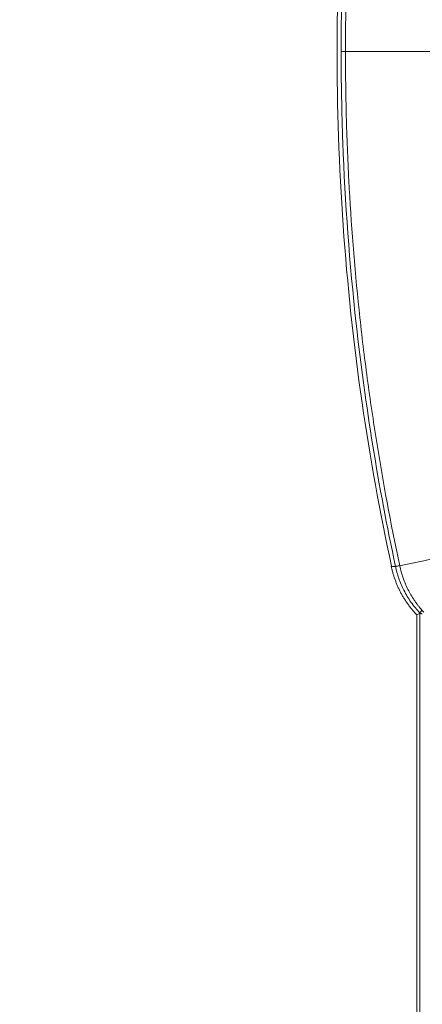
# Model space of a CAD drawing. Header units: millimetres. Extents: x 0 to 594, y 0 to 420.
# Tile 340 of 420: x 297 to 302, y 322 to 335. Entities that reach past the tile are written whole.
import ezdxf

# ---------------------------------------------------------------- set-up
doc = ezdxf.new("R2010")
doc.units = ezdxf.units.MM
doc.layers.add('1', color=7, linetype='Continuous', true_color=0xffffff)
doc.styles.add('Arial Unicode MS', font='txt')
doc.dimstyles.get("Standard").update_dxf_attribs({"dimtxt": 0.18, "dimasz": 0.18, "dimexe": 0.18, "dimexo": 0.0625, "dimgap": 0.09, "dimtad": 0, "dimtih": 1, "dimtoh": 1, "dimdec": 4, "dimzin": 0, "dimdsep": 46, "dimtxsty": 'Standard', "dimcen": 0.09, "dimadec": 0, "dimazin": 0, "dimtfac": 1, "dimtdec": 4, "dimtofl": 0, "dimtmove": 0, "dimatfit": 3, "dimfxl": 0, "dimtolj": 1, "dimtzin": 0, "dimarcsym": 0})

# ---------------------------------------------------------------- blocks, each defined once
blk = doc.blocks.new('_U0')
at = {"layer": '1', "color": 18, "lineweight": 13}
for p, q in [((147.657, 304.172), (147.657, 390.192)), ((305.847, 301.392), (305.847, 390.192)), ((147.657, 388.192), (198.852, 388.192)), ((305.847, 388.192), (254.652, 388.192))]:
    blk.add_line(p, q, dxfattribs=at)
at = {"layer": '1', "color": 18}
for points in [[(147.657, 388.192), (151.157, 389.13), (151.157, 387.254)], [(305.847, 388.192), (302.347, 387.254), (302.347, 389.13)]]:
    blk.add_solid(points, dxfattribs=at)
at = {"layer": '1', "color": 18, "linetype": 'Continuous', "lineweight": 13, "char_height": 3.5, "attachment_point": 7, "line_spacing_factor": 1.047437, "style": 'Arial Unicode MS'}
for s, insert in [('\\fArial Unicode MS|b0|i0;\\W1.0000;3.16', (200.537, 385.556)), ('\\fArial Unicode MS|b0|i0;\\W1.0000;LIFT POINT SPAN', (213.204, 385.556))]:
    blk.add_mtext(s, dxfattribs=dict(at, insert=insert))
blk = doc.blocks.new('_U8')
at = {"layer": '1', "color": 18, "lineweight": 13}
for p, q in [((305.847, 341.632), (287.064, 341.632)), ((289.064, 341.632), (289.064, 254.096)), ((305.847, 301.392), (287.064, 301.392)), ((289.064, 254.096), (284.064, 254.096))]:
    blk.add_line(p, q, dxfattribs=at)
at = {"layer": '1', "color": 18}
for points in [[(289.064, 341.632), (290.001, 338.132), (288.126, 338.132)], [(289.064, 301.392), (288.126, 304.892), (290.001, 304.892)]]:
    blk.add_solid(points, dxfattribs=at)
at = {"layer": '1', "color": 18, "linetype": 'Continuous', "lineweight": 13, "char_height": 3.5, "attachment_point": 7, "line_spacing_factor": 1.047437, "style": 'Arial Unicode MS'}
for s, insert in [('\\fArial Unicode MS|b0|i0;\\W1.0000;0.8', (259.842, 251.46)), ('\\fArial Unicode MS|b0|i0;\\W1.0000;CTRS', (269.789, 251.46)), ('\\fArial Unicode MS|b0|i0;\\W1.0000;AFT LIFT POINTS', (259.842, 244.398))]:
    blk.add_mtext(s, dxfattribs=dict(at, insert=insert))

msp = doc.modelspace()

# ---------------------------------------------------------------- linework, layer by layer
at = {"layer": '1', "color": 155, "linetype": 'Continuous', "lineweight": 13}
for p, q in [((301.963, 327.215), (301.963, 315.331)), ((302.004, 327.229), (302.004, 315.317))]:
    msp.add_line(p, q, dxfattribs=at)
msp.add_ellipse((302.187, 327.398), major_axis=(0.182, 0.172), ratio=0.1036, start_param=2.523916, end_param=3.02328, dxfattribs=at)
for points, knots in [([(301.651, 340.632), (301.504, 339.957), (301.25, 338.551), (301.021, 336.394), (300.97, 334.921), (300.971, 334.184)], [0, 0, 0, 0, 0.318633, 0.660331, 1, 1, 1, 1]), ([(301.022, 334.223), (301.022, 334.223), (301.022, 334.601), (301.043, 335.726), (301.201, 337.884), (301.487, 339.64), (301.699, 340.632)], [0, 0, 0, 0, 0.000025, 0.176238, 0.526285, 1, 1, 1, 1]), ([(301.752, 340.623), (301.64, 340.1), (301.493, 339.309), (301.357, 338.376), (301.306, 337.975), (301.274, 337.708), (301.259, 337.574), (301.189, 336.904), (301.136, 336.231), (301.105, 335.561), (301.094, 335.293), (301.09, 335.159), (301.08, 334.758), (301.076, 334.491), (301.076, 334.223)], [0, 0, 0, 0, 0.25, 0.375, 0.4375, 0.4375, 0.5, 0.5, 0.75, 0.8125, 0.8125, 0.875, 0.875, 1, 1, 1, 1]), ([(300.971, 334.262), (300.97, 333.526), (301.021, 332.052), (301.25, 329.896), (301.504, 328.49), (301.651, 327.815)], [0, 0, 0, 0, 0.339669, 0.681367, 1, 1, 1, 1]), ([(301.699, 327.814), (301.487, 328.806), (301.201, 330.562), (301.043, 332.72), (301.022, 333.846), (301.022, 334.223), (301.022, 334.223)], [0, 0, 0, 0, 0.473715, 0.823762, 0.999975, 1, 1, 1, 1]), ([(301.022, 334.223), (301.024, 334.223), (301.026, 334.223), (301.031, 334.223), (301.033, 334.223), (301.036, 334.223), (301.038, 334.223), (301.039, 334.223), (301.043, 334.223), (301.045, 334.223), (301.051, 334.223), (301.053, 334.223), (301.062, 334.223), (301.069, 334.223), (301.076, 334.223)], [0, 0, 0, 0, 0.25, 0.25, 0.375, 0.4375, 0.4375, 0.5, 0.5, 0.625, 0.625, 0.75, 0.75, 1, 1, 1, 1]), ([(301.076, 334.223), (301.115, 334.223), (301.196, 334.223), (301.323, 334.223), (301.412, 334.223), (301.48, 334.223), (301.503, 334.223), (301.538, 334.223), (301.55, 334.223), (301.574, 334.223), (301.585, 334.223), (301.645, 334.223), (301.693, 334.223), (301.767, 334.223), (301.804, 334.223), (301.842, 334.223), (301.867, 334.223), (301.88, 334.223), (301.944, 334.223), (302.047, 334.223), (302.154, 334.223), (302.208, 334.223)], [0, 0, 0, 0, 0.125, 0.25, 0.375, 0.375, 0.4375, 0.4375, 0.46875, 0.46875, 0.5, 0.5, 0.625, 0.625, 0.6875, 0.71875, 0.71875, 0.75, 0.75, 0.875, 1, 1, 1, 1]), ([(301.076, 334.223), (301.076, 333.956), (301.08, 333.689), (301.09, 333.288), (301.094, 333.154), (301.105, 332.886), (301.136, 332.216), (301.189, 331.543), (301.259, 330.873), (301.274, 330.739), (301.306, 330.471), (301.357, 330.07), (301.493, 329.138), (301.64, 328.346), (301.752, 327.823)], [0, 0, 0, 0, 0.125, 0.125, 0.1875, 0.1875, 0.25, 0.5, 0.5, 0.5625, 0.5625, 0.625, 0.75, 1, 1, 1, 1]), ([(302.869, 328.053), (302.65, 328.008), (302.247, 327.925), (301.902, 327.854), (301.752, 327.823)], [0, 0, 0, 0, 0.514404, 1, 1, 1, 1]), ([(301.646, 327.815), (301.646, 327.815), (301.645, 327.814), (301.647, 327.814), (301.657, 327.813), (301.674, 327.814), (301.69, 327.814), (301.699, 327.814)], [0, 0, 0, 0, 0.005989, 0.255623, 0.504611, 0.752789, 1, 1, 1, 1]), ([(301.752, 327.823), (301.745, 327.822), (301.738, 327.821), (301.727, 327.819), (301.722, 327.818), (301.713, 327.816), (301.709, 327.815), (301.703, 327.815), (301.7, 327.814), (301.699, 327.814)], [0, 0, 0, 0, 0.25, 0.25, 0.5, 0.5, 0.75, 0.75, 1, 1, 1, 1]), ([(302.005, 327.23), (301.966, 327.275), (301.889, 327.364), (301.802, 327.512), (301.736, 327.662), (301.711, 327.765), (301.699, 327.814)], [0, 0, 0, 0, 0.268582, 0.526518, 0.770972, 1, 1, 1, 1]), ([(301.752, 327.823), (301.758, 327.798), (301.764, 327.772), (301.777, 327.722), (301.785, 327.697), (301.802, 327.647), (301.812, 327.623), (301.832, 327.575), (301.843, 327.551), (301.866, 327.504), (301.879, 327.481), (301.905, 327.436), (301.919, 327.414), (301.941, 327.382), (301.948, 327.371), (301.963, 327.35), (301.975, 327.334), (301.987, 327.319), (301.995, 327.309), (302, 327.304), (302.012, 327.289), (302.021, 327.279), (302.029, 327.269)], [0, 0, 0, 0, 0.125, 0.125, 0.25, 0.25, 0.375, 0.375, 0.5, 0.5, 0.625, 0.625, 0.75, 0.75, 0.8125, 0.8125, 0.875, 0.90625, 0.90625, 0.9375, 0.9375, 1, 1, 1, 1]), ([(302.004, 327.229), (301.987, 327.223), (301.966, 327.215), (301.962, 327.213), (301.962, 327.213)], [0, 0, 0, 0, 0.780964, 1, 1, 1, 1]), ([(302.005, 327.23), (302.005, 327.23), (302.006, 327.23), (302.006, 327.229), (302.006, 327.229), (302.007, 327.229), (302.009, 327.229), (302.01, 327.229), (302.011, 327.229), (302.013, 327.228), (302.015, 327.228), (302.018, 327.227), (302.021, 327.226), (302.022, 327.226), (302.027, 327.225), (302.03, 327.223), (302.033, 327.222)], [0, 0, 0, 0, 0.03125, 0.03125, 0.0625, 0.125, 0.25, 0.25, 0.375, 0.375, 0.5, 0.625, 0.625, 0.75, 0.75, 1, 1, 1, 1])]:
    msp.add_open_spline(points, degree=3, knots=knots, dxfattribs=at)
for points, degree in [([(301.646, 327.814), (301.721, 327.47), (301.963, 327.213)], 2), ([(302.006, 327.23), (302.005, 327.229), (302.004, 327.229), (302.004, 327.229)], 3), ([(302.029, 327.269), (302.037, 327.261), (302.044, 327.252), (302.052, 327.244)], 3)]:
    msp.add_open_spline(points, degree=degree, dxfattribs=at)

# ---------------------------------------------------------------- dimensions: what is measured, and where the dimension line sits
at = {"layer": '1', "color": 18, "linetype": 'Continuous', "lineweight": 13}
dim = msp.add_linear_dim(base=(305.847, 388.192), p1=(147.657, 304.172), p2=(305.847, 301.392), text=' <> \\fArial Unicode MS|b0|i0;\\C18;{\\H1.00x;\\fArial Unicode MS|b0|i0;LIFT POINT SPAN\\fArial Unicode MS|b0|i0;}\\C18;', dimstyle='Standard', override={"dimtxt": 3.5, "dimasz": 3.5, "dimexe": 2, "dimexo": 0, "dimgap": 1.5, "dimtih": 1, "dimtoh": 1, "dimdec": 2, "dimlfac": 0.02, "dimdsep": 46, "dimlunit": 2, "dimtxsty": 'Arial Unicode MS', "dimsah": 1, "dimse1": 0, "dimse2": 0, "dimsd1": 0, "dimsd2": 0, "dimclrd": 18, "dimclre": 18, "dimclrt": 18, "dimtol": 0, "dimtm": -0.1, "dimtfac": 1, "dimtdec": 2, "dimtofl": 1, "dimtmove": 0, "dimlwd": 13, "dimlwe": 13}, dxfattribs=at)
dim.commit()
dim.dimension.update_dxf_attribs({"geometry": '_U0', "text_midpoint": (226.752, 388.192), "dimtype": 160})
dim = msp.add_linear_dim(base=(289.064, 301.392), p1=(305.847, 341.632), p2=(305.847, 301.392), angle=90, text=' <> \\fArial Unicode MS|b0|i0;\\C18;{\\H1.00x;\\fArial Unicode MS|b0|i0;CTRS\\fArial Unicode MS|b0|i0;}\\C18;\\P\\fArial Unicode MS|b0|i0;\\C18;{\\H1.00x;\\fArial Unicode MS|b0|i0;AFT LIFT POINTS\\fArial Unicode MS|b0|i0;}\\C18;', dimstyle='Standard', override={"dimtxt": 3.5, "dimasz": 3.5, "dimexe": 2, "dimexo": 0, "dimgap": 1.5, "dimtih": 1, "dimtoh": 1, "dimdec": 1, "dimlfac": 0.02, "dimdsep": 46, "dimlunit": 2, "dimtxsty": 'Arial Unicode MS', "dimsah": 1, "dimse1": 0, "dimse2": 0, "dimsd1": 0, "dimsd2": 0, "dimclrd": 18, "dimclre": 18, "dimclrt": 18, "dimtol": 0, "dimtm": -0.1, "dimtfac": 1, "dimtdec": 2, "dimtofl": 1, "dimtmove": 1, "dimlwd": 13, "dimlwe": 13}, dxfattribs=at)
dim.commit()
dim.dimension.update_dxf_attribs({"geometry": '_U8', "text_midpoint": (279.495, 250.587), "dimtype": 160})

doc.saveas('drawing.dxf')
